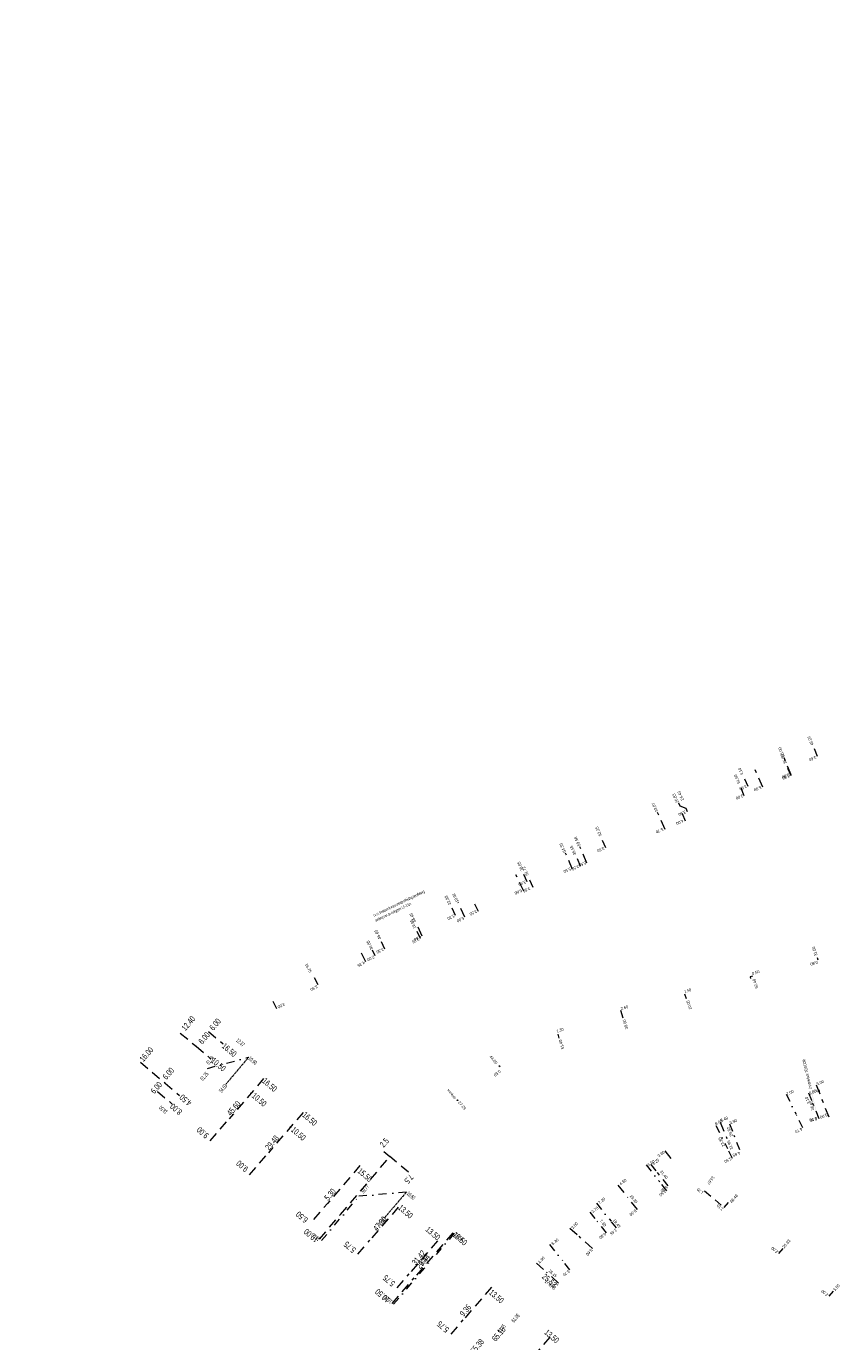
# Model space of a CAD drawing. Header units: inches. Extents: x 0 to 191500, y 0 to 342750.
# Tile 402 of 547: x 186802 to 187055, y 333917 to 334325. Entities that reach past the tile are written whole.
import ezdxf
from ezdxf.enums import TextEntityAlignment as Align

# ---------------------------------------------------------------- set-up
doc = ezdxf.new("R2010")
doc.units = ezdxf.units.IN
doc.header["$MEASUREMENT"] = 0
for name, pattern in [('RI-HWA_HUISAANSLUITING', [4.8, 3, -1.8]), ('RI-HWA_KOLKAANSLUITING', [4.3, 2.5, -1.8]), ('RI-VWA_HUISAANSLUITING', [6.1, 2.5, -1.8, 0, -1.8]), ('STIPPELFIJN', [0.375, 0.25, -0.125])]:
    doc.linetypes.add(name, pattern=pattern)
doc.layers.get('0').update_dxf_attribs({"lineweight": 20})
for name, color, linetype, lineweight in [('ECW', 150, 'Continuous', 20), ('LOODLIJN', 11, 'STIPPELFIJN', 20), ('N-WE-RI-HWA-MAATVOERING-T25', 151, 'Continuous', 20), ('N-WE-RI-HWA_HUISAANSLUITING', 150, 'RI-HWA_HUISAANSLUITING', 20), ('N-WE-RI-HWA_KOLKAANSLUITING', 150, 'RI-HWA_KOLKAANSLUITING', 20), ('N-WE-RI-INLAAT', 7, 'Continuous', 20), ('N-WE-RI-VWA-MAATVOERING-T25', 30, 'Continuous', 20), ('N-WE-RI-VWA_HUISAANSLUITING', 20, 'RI-VWA_HUISAANSLUITING', 20), ('Tekst algemeen', 7, 'Continuous', 20)]:
    doc.layers.add(name, color=color, linetype=linetype, lineweight=lineweight)
doc.styles.add('10', font='TXT')
doc.styles.add('3', font='TXT')
picture_1 = doc.add_image_def('image1.ecw', size_in_pixel=(220000, 285000))

# ---------------------------------------------------------------- blocks, each defined once
blk = doc.blocks.new('A$C2C270354')
h = blk.add_hatch(color=256)
h.dxf.hatch_style = 1
edge = h.paths.add_edge_path()
edge.add_arc((0, 0), 0.1, 0, 360)
blk.add_circle((0, 0), 0.1)

msp = doc.modelspace()

# ---------------------------------------------------------------- linework, layer by layer
at = {"layer": 'LOODLIJN'}
for p, q in [((186871.1886, 334004.96032), (186864.16166, 333996.62772)), ((186920.26219, 333963.08977), (186913.37299, 333955.03378))]:
    msp.add_line(p, q, dxfattribs=at)
at = {"layer": 'N-WE-RI-HWA_HUISAANSLUITING'}
for p, q in [((187039.8007, 334092.65777), (187037.58002, 334098.01581)), ((187030.92315, 334088.87164), (187028.547, 334094.272)), ((187000.57313, 334075.73615), (186998.27753, 334080.95345)), ((186971.86153, 334063.32156), (186969.64647, 334068.3558)), ((186976.30081, 334065.27484), (186974.08574, 334070.30908)), ((186956.6633, 334056.52782), (186954.256, 334061.584)), ((186938.41984, 334048.50645), (186936.27046, 334053.02089)), ((186925.12892, 334042.62152), (186923.1515, 334046.7748)), ((186907.66327, 334034.58496), (186905.677, 334038.455)), ((186849.987, 334012.48159), (186854.88283, 334008.35959)), ((186858.7472, 334012.94942), (186863.33704, 334009.08505)), ((186854.88283, 334008.35959), (186859.47266, 334004.49521)), ((186837.64032, 334003.47405), (186845.22639, 333996.95856)), ((186875.87608, 333998.31663), (186865.12553, 333985.79962)), ((186842.94597, 333994.30344), (186847.49761, 333990.39415)), ((186845.22639, 333996.95856), (186849.77803, 333993.04927)), ((187047.4863, 333996.41282), (187049.367, 333991.78)), ((187051.58622, 333986.31328), (187049.367, 333991.78)), ((186888.10482, 333987.81367), (186877.35427, 333975.29665)), ((186859.26159, 333978.97215), (186865.12553, 333985.79962)), ((187017.73216, 333984.76579), (187019.76331, 333979.76235)), ((186871.49033, 333968.46919), (186877.35427, 333975.29665)), ((186899.718, 333956.089), (186915.12, 333974.109)), ((186913.222, 333975.73125), (186915.12, 333974.109)), ((186920.82367, 333969.23397), (186915.12, 333974.109)), ((187000.45781, 333975.84728), (187002.854, 333972.898)), ((186905.79639, 333971.30062), (186895.69738, 333959.54221)), ((186985.85329, 333965.27006), (186988.88006, 333961.54465)), ((186992.03294, 333957.66402), (186988.88006, 333961.54465)), ((186891.46232, 333954.61126), (186895.69738, 333959.54221)), ((186917.70443, 333958.44003), (186908.91068, 333948.19699)), ((186893.20251, 333948.50293), (186899.718, 333956.089)), ((186934.66429, 333950.46966), (186922.61359, 333936.4329)), ((186971.03891, 333951.88665), (186973.862, 333949.343)), ((186978.02234, 333945.59446), (186973.862, 333949.343)), ((186905.16519, 333943.83422), (186908.91068, 333948.19699)), ((186929.90503, 333947.96569), (186921.11127, 333937.72265)), ((186960.59958, 333941.04748), (186963.79413, 333938.16913)), ((186917.36579, 333933.35988), (186921.11127, 333937.72265)), ((186967.50872, 333934.82221), (186963.79413, 333938.16913)), ((186915.774, 333928.46609), (186922.61359, 333936.4329)), ((186946.64292, 333933.59604), (186937.84916, 333923.353)), ((186934.10367, 333918.99023), (186937.84916, 333923.353)), ((186964.78807, 333918.06483), (186956.01925, 333907.80044))]:
    msp.add_line(p, q, dxfattribs=at)
at = {"layer": 'N-WE-RI-HWA_KOLKAANSLUITING'}
for p, q in [((187047.95618, 334098.41934), (187046.57783, 334101.74502)), ((187026.36489, 334089.05104), (187024.79421, 334092.62077)), ((187005.30715, 334082.95396), (187004.90441, 334083.86927)), ((187007.15242, 334082.23635), (187005.30715, 334082.95396)), ((187007.59543, 334081.2295), (187007.15242, 334082.23635)), ((186982.13136, 334070.02533), (186980.72178, 334073.22893)), ((186957.74371, 334059.40402), (186956.37439, 334062.51609)), ((186935.51309, 334049.00536), (186934.0945, 334051.98489)), ((186913.55485, 334038.55079), (186912.13626, 334041.53032)), ((187048.18805, 334035.11175), (187047.95143, 334035.87596)), ((186892.79868, 334027.46161), (186891.01788, 334030.9313)), ((187027.76226, 334030.14814), (187026.99805, 334029.91152)), ((187026.99805, 334029.91152), (187027.14594, 334029.43389)), ((187006.65015, 334024.64337), (187007.09581, 334023.21111)), ((186986.70127, 334019.58822), (186987.47374, 334017.10563)), ((186967.22672, 334012.16717), (186967.61296, 334010.92587)), ((186949.29894, 334001.96538), (186948.97869, 334002.34935)), ((187045.14055, 333993.9496), (187046.49465, 333990.61397)), ((187048.41296, 333985.8885), (187046.49465, 333990.61397)), ((187020.54791, 333984.28997), (187022.01486, 333980.67637)), ((187023.83913, 333976.18254), (187022.01486, 333980.67637)), ((186996.18302, 333971.66552), (186998.23239, 333969.1431)), ((187001.57445, 333965.02963), (186998.23239, 333969.1431)), ((187012.86477, 333963.43931), (187018.969, 333958.26839)), ((187018.969, 333958.26839), (187020.32637, 333959.87075)), ((186977.1946, 333956.81788), (186979.52773, 333953.94621)), ((186982.36532, 333950.45364), (186979.52773, 333953.94621)), ((187035.93472, 333944.02772), (187037.22745, 333945.55378)), ((187051.56155, 333930.79017), (187052.85428, 333932.31623))]:
    msp.add_line(p, q, dxfattribs=at)
at = {"layer": 'N-WE-RI-VWA_HUISAANSLUITING'}
for p, q in [((187039.73083, 334092.36794), (187038.25084, 334095.86789)), ((187025.17843, 334086.21427), (187023.69843, 334089.71422)), ((187006.94489, 334078.28685), (187005.387, 334081.971)), ((186974.34647, 334064.2823), (186972.904, 334067.52603)), ((186959.5715, 334057.71197), (186958.12903, 334060.9557)), ((186942.5929, 334050.21824), (186941.073, 334053.371)), ((186924.60366, 334041.82345), (186923.19233, 334044.75102)), ((186910.549, 334036.4356), (186909.68049, 334038.23718)), ((186879.9399, 334020.01424), (186878.42, 334023.167)), ((186858.39, 334001.495), (186871.1886, 334004.96032)), ((187038.18017, 333993.51579), (187041.293, 333987.246)), ((187043.38305, 333983.03628), (187041.293, 333987.246)), ((187016.37341, 333983.80561), (187019.93093, 333976.64013)), ((187021.48735, 333973.50523), (187019.93093, 333976.64013)), ((186994.67962, 333971.51629), (186998.947, 333966.222)), ((187001.14344, 333963.497), (186998.947, 333966.222)), ((186893.86489, 333948.03274), (186905.469, 333961.793)), ((186920.26219, 333963.08977), (186905.469, 333961.793)), ((186979.27489, 333959.6133), (186983.79329, 333954.00758)), ((186985.45631, 333951.94437), (186983.79329, 333954.00758)), ((186935.09025, 333950.27774), (186928.26604, 333942.29775)), ((186964.67264, 333946.81586), (186968.689, 333941.833)), ((186916.24243, 333928.23778), (186928.26604, 333942.29775)), ((186971.01096, 333938.95229), (186968.689, 333941.833))]:
    msp.add_line(p, q, dxfattribs=at)
at = {"layer": 'Tekst algemeen'}
msp.add_trace([(187046.18123, 333993.74298), (187046.27877, 333993.76502), (187047.85223, 333986.34898), (187047.94977, 333986.37102)], dxfattribs=at)

# ---------------------------------------------------------------- block references
at = {"layer": 'N-WE-RI-INLAAT', "rotation": 0.06357443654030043}
for p in [(186854.88283, 334008.35959), (186845.22639, 333996.95856), (186871.96678, 333993.76499), (186936.07635, 333991.58796), (186884.19553, 333983.26203)]:
    msp.add_blockref('A$C2C270354', p, dxfattribs=at)

# ---------------------------------------------------------------- texts
at = {"layer": 'N-WE-RI-HWA-MAATVOERING-T25'}
for s, height, rotation, style, width, p in [('55.00', 0.89986, 112.5, '3', 0.81862, (187037.71206, 334098.53113)), ('45.26', 0.89986, 112.5, '3', 0.844234, (187046.77618, 334102.02946)), ('4.10', 0.89986, 113.7, '3', 0.794607, (187024.99014, 334092.8801)), ('25.83', 0.89986, 113.7, '3', 0.827158, (187004.87417, 334084.13429)), ('24.43', 0.89986, 113.7, '3', 0.865579, (187006.46437, 334084.92936)), ('33.07', 0.89986, 113.7, '3', 0.81862, (186998.43388, 334081.35153)), ('52.25', 0.89986, 113.7, '3', 0.827158, (186980.94173, 334073.87784)), ('59.50', 0.89986, 113.7, '3', 0.81862, (186974.34242, 334070.77705)), ('64.35', 0.89986, 113.7, '3', 0.839965, (186969.81037, 334068.70986)), ('78.85', 0.89986, 113.7, '3', 0.827158, (186956.69126, 334062.98532)), ('19.92', 0.89986, 115.5, '3', 0.790872, (186936.49547, 334053.35591)), ('22.33', 0.89986, 115.5, '3', 0.827158, (186934.18968, 334052.48133)), ('34.45', 0.89986, 115.5, '3', 0.86131, (186923.29685, 334047.07483)), ('46.65', 0.89986, 115.5, '3', 0.839965, (186912.40401, 334041.82734)), ('31.50', 0.89986, 107.2, '3', 0.786603, (187047.93365, 334036.5877)), ('4.35', 0.89986, 207.2, '3', 0.834629, (186907.04929, 334034.85606)), ('0.50', 0.89986, 17.2, '3', 0.807947, (187027.74843, 334030.50587)), ('3.90', 0.89986, 207.2, '3', 0.807947, (186892.3551, 334027.37608)), ('1.50', 0.89986, 17.3, '3', 0.767926, (187006.65802, 334024.9259)), ('2.60', 0.89986, 17.3, '3', 0.813284, (186986.96316, 334019.59204)), ('1.30', 0.89986, 17.3, '3', 0.767926, (186967.02211, 334012.61698)), ('16.00', 1.86, 49.3, '10', 0.64, (186838.52666, 334003.38831)), ('16.50', 1.86, 319.9, '10', 0.64, (186862.70816, 334008.11576)), ('10.50', 1.86, 319.9, '10', 0.64, (186859.33905, 334003.60566)), ('44.09', 0.89986, 309.8, '3', 0.86131, (186945.93869, 334005.1006)), ('6.00', 1.86, 49.3, '10', 0.64, (186845.6996, 333997.84577)), ('16.50', 1.86, 319.3, '10', 0.64, (186875.26302, 333997.30179)), ('0.50', 0.89986, 219.8, '3', 0.807947, (186949.06772, 334001.10837)), ('6.00', 1.86, 49.3, '10', 0.64, (186841.95011, 333993.44435)), ('3.60', 0.89986, 22.1, '3', 0.807947, (187045.52677, 333993.28798)), ('5.00', 0.89986, 22.1, '3', 0.807947, (187047.86298, 333996.20816)), ('45.60', 1.86, 49.3, '10', 0.64, (186865.66156, 333986.61884)), ('10.50', 1.86, 319.3, '10', 0.64, (186872.01746, 333992.70406)), ('27.29', 0.89986, 309.8, '3', 0.827158, (186936.16567, 333990.89076)), ('3.10', 0.89986, 112.1, '3', 0.767926, (187045.71855, 333990.68774)), ('16.50', 1.86, 319.3, '10', 0.64, (186887.70434, 333986.75407)), ('5.40', 0.89986, 22.1, '3', 0.834629, (187017.99283, 333984.86118)), ('10.50', 1.86, 319.3, '10', 0.64, (186884.18832, 333982.15634)), ('29.52', 0.89986, 112.1, '3', 0.827158, (187021.68894, 333980.59227)), ('3.90', 0.89986, 22.1, '3', 0.807947, (187020.82966, 333984.11027)), ('29.48', 1.86, 49.3, '10', 0.64, (186877.56196, 333975.93589)), ('2.5', 1.86, 49.3, '10', 0.64, (186913.15118, 333976.76527)), ('15.50', 1.86, 319.3, '10', 0.64, (186904.87878, 333969.30976)), ('31.40', 0.89986, 309.1, '3', 0.807947, (186998.90259, 333969.39875)), ('7.5', 1.86, 229.3, '10', 0.64, (186921.18969, 333968.80902)), ('5.30', 1.86, 49.3, '10', 0.64, (186895.95348, 333960.24954)), ('19.35', 0.89986, 309.1, '3', 0.786603, (186989.55401, 333961.80825)), ('5.30', 0.89986, 219.1, '3', 0.807947, (187000.92174, 333965.1408)), ('1.70', 0.89986, 143.7, '3', 0.767926, (187012.70858, 333963.08464)), ('48.48', 0.89986, 49.7, '3', 0.869848, (187021.28238, 333959.56168)), ('13.50', 1.86, 319.4, '10', 0.64, (186917.45534, 333957.95068)), ('5.00', 0.89986, 219.1, '3', 0.807947, (186991.25355, 333957.79)), ('47.50', 1.86, 49.4, '10', 0.64, (186911.09944, 333950.78364)), ('7.30', 0.89986, 309.1, '3', 0.807947, (186980.20543, 333954.13785)), ('13.50', 1.86, 319.4, '10', 0.64, (186925.97494, 333951.18932)), ('18.50', 1.86, 319.4, '10', 0.64, (186934.35931, 333949.56659)), ('4.50', 0.89986, 219.1, '3', 0.834629, (186981.82506, 333950.599)), ('5.60', 0.89986, 228, '3', 0.807947, (186977.47307, 333945.57832)), ('26.33', 0.89986, 49.7, '3', 0.822889, (187037.60073, 333945.54894)), ('31.42', 1.86, 49.4, '10', 0.64, (186923.13507, 333940.23592)), ('29.44', 1.86, 49.4, '10', 0.64, (186924.48739, 333939.01888)), ('25.53', 1.86, 319.5, '10', 0.64, (186962.15868, 333936.5226)), ('28.15', 0.89986, 318, '3', 0.795141, (186964.29183, 333938.52009)), ('5.00', 0.89986, 228, '3', 0.807947, (186966.84605, 333934.95162)), ('5.85', 0.89986, 49.7, '3', 0.813284, (187053.43377, 333932.26414)), ('13.50', 1.86, 319.4, '10', 0.64, (186945.71878, 333931.58138)), ('9.36', 1.86, 49.4, '10', 0.64, (186938.01057, 333924.27911)), ('65.16', 1.86, 49.5, '10', 0.64, (186947.97423, 333916.49483)), ('13.50', 1.86, 319.5, '10', 0.64, (186962.89627, 333919.21816))]:
    msp.add_text(s, height=height, rotation=rotation, dxfattribs=dict(at, style=style, width=width)).set_placement(p)
for s, height, rotation, style, width, p in [('3.60', 0.89986, 202.5, '3', 0.807947, (187045.15455, 334097.71569)), ('5.80', 0.89986, 202.5, '3', 0.813284, (187036.80603, 334092.30919)), ('3.90', 0.89986, 203.7, '3', 0.807947, (187023.5279, 334088.65185)), ('5.90', 0.89986, 203.7, '3', 0.807947, (187028.05996, 334088.33382)), ('3.50', 0.89986, 203.7, '3', 0.807947, (187004.60458, 334080.70111)), ('5.70', 0.89986, 203.7, '3', 0.807947, (186997.60772, 334075.29461)), ('3.50', 0.89986, 203.7, '3', 0.807947, (186979.32047, 334069.41106)), ('5.50', 0.89986, 203.7, '3', 0.807947, (186968.9047, 334062.97096)), ('5.50', 0.89986, 203.7, '3', 0.807947, (186973.59577, 334064.87914)), ('3.40', 0.89986, 203.7, '3', 0.834629, (186954.91098, 334058.91609)), ('5.60', 0.89986, 205.5, '3', 0.807947, (186953.71833, 334056.21283)), ('3.30', 0.89986, 205.5, '3', 0.807947, (186932.80727, 334048.3416)), ('5.00', 0.89986, 205.5, '3', 0.807947, (186935.74913, 334047.62604)), ('4.60', 0.89986, 205.5, '3', 0.834629, (186922.39149, 334041.822)), ('3.30', 0.89986, 205.5, '3', 0.807947, (186910.78306, 334037.92614)), ('16.75', 0.89986, 297.2, '3', 0.786603, (186890.03475, 334031.179)), ('0.80', 0.89986, 197.2, '3', 0.813284, (187045.59117, 334034.24328)), ('52.48', 0.89986, 107.2, '3', 0.848503, (187028.60435, 334029.40177)), ('10.05', 0.89986, 107.3, '3', 0.786603, (187008.00681, 334022.75495)), ('12.40', 1.86, 49.9, '10', 0.64, (186854.77446, 334016.80994)), ('6.00', 1.86, 49.9, '10', 0.64, (186862.7625, 334016.0492)), ('30.60', 0.89986, 107.3, '3', 0.81862, (186988.22989, 334016.76461)), ('6.00', 1.86, 49.9, '10', 0.64, (186859.33905, 334011.81079)), ('51.40', 0.89986, 107.3, '3', 0.807947, (186968.3709, 334010.52809)), ('8.00', 1.86, 139.3, '10', 0.64, (186847.81888, 333990.78175)), ('4.50', 1.86, 139.3, '10', 0.64, (186850.75326, 333993.60736)), ('5.10', 0.89986, 202.1, '3', 0.767926, (187045.5044, 333985.65935)), ('5.90', 0.89986, 202.1, '3', 0.807947, (187048.59154, 333986.66056)), ('9.00', 1.86, 139.3, '10', 0.64, (186856.06011, 333983.50861)), ('31.95', 0.89986, 112.1, '3', 0.786603, (187020.64042, 333979.23496)), ('3.80', 0.89986, 39.1, '3', 0.813284, (187000.5323, 333975.31358)), ('4.85', 0.89986, 202.1, '3', 0.839965, (187021.47478, 333974.81298)), ('9.00', 1.86, 139.3, '10', 0.64, (186868.3662, 333973.09612)), ('3.25', 0.89986, 39.1, '3', 0.813284, (186998.86181, 333972.85199)), ('4.80', 0.89986, 39.1, '3', 0.839965, (186988.71421, 333966.61979)), ('13.67', 0.89986, 233.7, '3', 0.786603, (187013.54835, 333965.80214)), ('3.70', 0.89986, 39.1, '3', 0.807947, (186980.00485, 333957.99059)), ('2.10', 0.89986, 139.7, '3', 0.773262, (187017.0882, 333959.35811)), ('6.50', 1.86, 139.3, '10', 0.64, (186886.89295, 333957.27454)), ('3.80', 0.89986, 48, '3', 0.813284, (186973.61266, 333953.27649)), ('10.00', 1.86, 139.3, '10', 0.64, (186889.32713, 333951.86546)), ('5.75', 1.86, 139.4, '10', 0.64, (186901.76845, 333947.94387)), ('2.00', 0.89986, 139.7, '3', 0.813284, (187034.01318, 333946.19464)), ('4.30', 0.89986, 48, '3', 0.834629, (186963.30525, 333942.56988)), ('5.75', 1.86, 139.4, '10', 0.64, (186913.93931, 333937.53138)), ('10.50', 1.86, 139.4, '10', 0.64, (186911.50514, 333933.20411)), ('2.00', 0.89986, 139.7, '3', 0.813284, (187049.5429, 333932.84917)), ('5.75', 1.86, 139.4, '10', 0.64, (186930.70805, 333923.1973)), ('65.38', 1.86, 49.5, '10', 0.64, (186944.51322, 333916.49483))]:
    msp.add_text(s, height=height, rotation=rotation, dxfattribs=dict(at, style=style, width=width)).set_placement(p, align=Align.RIGHT)
at = {"layer": 'N-WE-RI-VWA-MAATVOERING-T25'}
for s, height, rotation, style, width, p in [('35.80', 0.89986, 112.9, '3', 0.822889, (187038.44833, 334096.35554)), ('51.60', 0.89986, 112.9, '3', 0.786603, (187023.94614, 334090.16378)), ('35.55', 0.89986, 114, '3', 0.81862, (186973.02524, 334067.99828)), ('51.72', 0.89986, 114, '3', 0.790872, (186958.19716, 334061.64358)), ('19.85', 0.89986, 115.7, '3', 0.790872, (186923.32648, 334045.17801)), ('34.85', 0.89986, 115.7, '3', 0.844234, (186909.88344, 334038.5789)), ('12.37', 1.285, 319.9, '10', 0.53, (186867.1596, 334010.00083)), ('61.58', 1.285, 49.9, '10', 0.53, (186858.81802, 334002.55453)), ('10.90', 1.285, 319.9, '10', 0.53, (186870.99028, 334004.34451)), ('7.00', 0.89986, 26.4, '3', 0.807947, (187038.56019, 333993.04738)), ('5.40', 0.89986, 11.4, '3', 0.834629, (187046.40411, 333993.73822)), ('36.85', 0.89986, 101.4, '3', 0.822889, (187046.93918, 333988.53357)), ('2.20', 0.89986, 191.4, '3', 0.81862, (187047.70615, 333986.32532)), ('8.00', 0.89986, 26.4, '3', 0.813284, (187016.37697, 333983.82453)), ('23.85', 0.89986, 116.4, '3', 0.827158, (187019.2367, 333977.46051)), ('59.77', 1.285, 49.5, '10', 0.53, (186906.90726, 333962.5484)), ('10.60', 1.285, 319.5, '10', 0.53, (186920.15997, 333962.41318)), ('3.50', 0.89986, 218.9, '3', 0.807947, (187000.4916, 333963.83019)), ('19.40', 0.89986, 308.9, '3', 0.807947, (186984.26673, 333954.28901)), ('10.50', 1.285, 319.5, '10', 0.53, (186935.03547, 333949.56659)), ('2.65', 0.89986, 218.9, '3', 0.813284, (186985.15505, 333951.81691)), ('29.90', 1.285, 49.5, '10', 0.53, (186925.16355, 333940.23592)), ('3.70', 0.89986, 218.9, '3', 0.807947, (186970.50013, 333939.03684)), ('17.57', 1.285, 319.3, '10', 0.53, (186963.12306, 333935.12945)), ('61.06', 1.285, 49.3, '10', 0.53, (186953.66431, 333922.46409))]:
    msp.add_text(s, height=height, rotation=rotation, dxfattribs=dict(at, style=style, width=width)).set_placement(p)
for s, height, rotation, style, width, p in [('3.80', 0.89986, 202.9, '3', 0.813284, (187036.8612, 334091.93776)), ('3.80', 0.89986, 202.9, '3', 0.813284, (187022.44048, 334085.746)), ('4.00', 0.89986, 202.9, '3', 0.834629, (187003.86465, 334077.92483)), ('3.55', 0.89986, 204, '3', 0.807947, (186971.43841, 334063.74896)), ('3.55', 0.89986, 204, '3', 0.807947, (186956.28444, 334056.90543)), ('3.50', 0.89986, 205.7, '3', 0.807947, (186939.74542, 334049.73602)), ('3.25', 0.89986, 205.7, '3', 0.813284, (186921.82137, 334041.10015)), ('2.00', 0.89986, 205.7, '3', 0.813284, (186907.8895, 334035.56015)), ('3.50', 0.89986, 205.7, '3', 0.807947, (186880.10722, 334020.89546)), ('61.25', 1.285, 49.9, '10', 0.53, (186858.85382, 333999.72637)), ('54.03', 1.285, 49.9, '10', 0.53, (186864.65355, 333996.00321)), ('18.50', 1.285, 139.9, '10', 0.53, (186843.99651, 333990.06049)), ('4.70', 0.89986, 206.4, '3', 0.834629, (187040.78564, 333982.10606)), ('3.50', 0.89986, 206.4, '3', 0.807947, (187018.84095, 333972.8832)), ('6.80', 0.89986, 38.9, '3', 0.813284, (186997.44811, 333972.54574)), ('7.20', 0.89986, 38.9, '3', 0.813284, (186982.11156, 333960.78807)), ('49.50', 1.285, 49.5, '10', 0.53, (186913.93931, 333954.57)), ('18.00', 1.285, 139.5, '10', 0.53, (186891.3556, 333950.51318)), ('6.40', 0.89986, 38.9, '3', 0.834629, (186967.62704, 333948.09319)), ('18.50', 1.285, 139.5, '10', 0.53, (186913.80408, 333931.1757)), ('61.45', 1.285, 49.3, '10', 0.53, (186951.18798, 333921.36805))]:
    msp.add_text(s, height=height, rotation=rotation, dxfattribs=dict(at, style=style, width=width)).set_placement(p, align=Align.RIGHT)
at = {"layer": 'Tekst algemeen', "style": '3'}
for s, rotation, width, p in [('i.v.m. bestaande watertransportleiding parallelweg', 25.7, 0.525582, (186910.17508, 334048.55686)), ('i.v.m. bestaande watertransportleiding parallelweg', 25.7, 0.525582, (186910.17508, 334048.55686)), ('dekking van de uitleggers 1.5 -1.6m', 25.7, 0.516069, (186910.74539, 334047.00892)), ('dekking van de uitleggers 1.5 -1.6m', 25.7, 0.516069, (186910.74539, 334047.00892)), ('3*mantelbuis TELECOM', 102.7, 0.576063, (187046.17327, 333995.18625))]:
    msp.add_text(s, height=0.89986, rotation=rotation, dxfattribs=dict(at, width=width)).set_placement(p)
at = {"layer": 'Tekst algemeen', "style": '3', "width": 0.978723}
msp.add_text('standpijp', height=0.70028, rotation=309.8, dxfattribs=at).set_placement((186935.23261, 333991.96831), align=Align.RIGHT)

# ---------------------------------------------------------------- pictures from other files: only their frames are drawn
at = {"layer": 'ECW'}
image = msp.add_image(picture_1, insert=(180500, 328500), size_in_units=(11000, 14250), dxfattribs=at)
image.dxf.flags = 7

doc.saveas('drawing.dxf')
